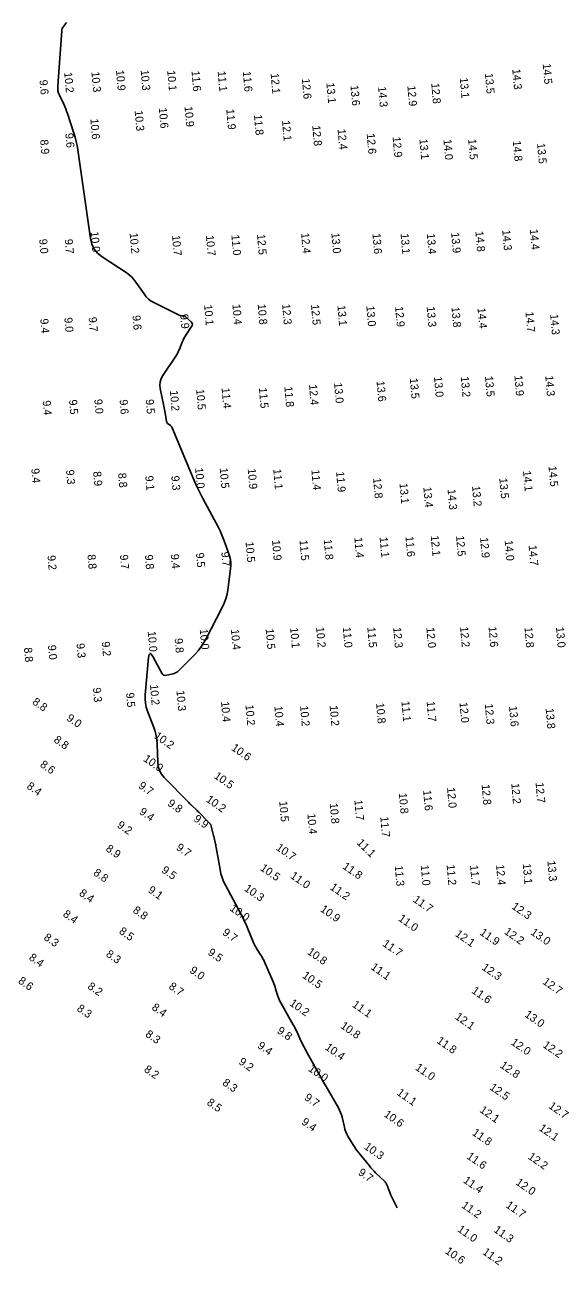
# Model space of a CAD drawing. Extents: x 988130 to 1132882, y 654656 to 841453.
# Drawn here: x 1100978 to 1101312, y 687386 to 688161 of the extents above; entities that cross this region are included whole.
import ezdxf

# ---------------------------------------------------------------- set-up
doc = ezdxf.new("R2010")
doc.units = 0
doc.layers.add('V-TOPO-MINR', color=7, linetype='Continuous')
doc.layers.add('V-TOPO-SOUN', color=7, linetype='Continuous')

msp = doc.modelspace()

# ---------------------------------------------------------------- linework, layer by layer
at = {"layer": 'V-TOPO-MINR'}
msp.add_lwpolyline([(1101210.5, 687422.06), (1101206.76, 687429.56), (1101206.52, 687430.07), (1101206.29, 687430.57), (1101206.08, 687431.08), (1101205.88, 687431.6), (1101205.05, 687433.88), (1101204.89, 687434.31), (1101204.72, 687434.73), (1101204.55, 687435.14), (1101204.38, 687435.56), (1101203.66, 687437.21), (1101203.46, 687437.61), (1101203.23, 687437.99), (1101202.96, 687438.34), (1101202.65, 687438.66), (1101197.03, 687444.02), (1101196.01, 687445.04), (1101195.01, 687446.08), (1101194.04, 687447.15), (1101193.11, 687448.25), (1101186.44, 687456.36), (1101185.48, 687457.58), (1101184.57, 687458.82), (1101183.71, 687460.11), (1101182.9, 687461.42), (1101179.74, 687466.75), (1101179.01, 687468.11), (1101178.38, 687469.51), (1101177.87, 687470.95), (1101177.48, 687472.44), (1101176.07, 687478.69), (1101175.66, 687480.21), (1101175.15, 687481.69), (1101174.52, 687483.12), (1101173.78, 687484.51), (1101166.9, 687496.43), (1101165.49, 687498.87), (1101164.09, 687501.32), (1101162.71, 687503.78), (1101161.33, 687506.24), (1101153.27, 687520.77), (1101152.5, 687522.17), (1101151.77, 687523.58), (1101151.06, 687525.01), (1101150.37, 687526.45), (1101147.68, 687532.24), (1101146.99, 687533.68), (1101146.27, 687535.1), (1101145.52, 687536.51), (1101144.74, 687537.9), (1101137.71, 687550.16), (1101137.16, 687551.19), (1101136.67, 687552.24), (1101136.24, 687553.32), (1101135.88, 687554.43), (1101134.55, 687558.9), (1101134.2, 687560.02), (1101133.81, 687561.12), (1101133.4, 687562.21), (1101132.95, 687563.29), (1101127.33, 687576.29), (1101126.89, 687577.25), (1101126.4, 687578.19), (1101125.88, 687579.11), (1101125.31, 687580.01), (1101122.96, 687583.56), (1101122.4, 687584.46), (1101121.88, 687585.38), (1101121.4, 687586.32), (1101120.97, 687587.29), (1101116.72, 687597.51), (1101115.85, 687599.53), (1101114.93, 687601.52), (1101113.96, 687603.5), (1101112.95, 687605.44), (1101103.16, 687623.66), (1101102.02, 687625.99), (1101101.09, 687628.4), (1101100.34, 687630.87), (1101099.8, 687633.41), (1101097.4, 687647.33), (1101097.26, 687648.09), (1101097.12, 687648.84), (1101096.97, 687649.6), (1101096.8, 687650.35), (1101096.13, 687653.35), (1101095.96, 687654.11), (1101095.78, 687654.85), (1101095.59, 687655.6), (1101095.39, 687656.34), (1101094.02, 687661.33), (1101093.93, 687661.61), (1101093.8, 687661.86), (1101093.64, 687662.09), (1101093.44, 687662.3), (1101092.59, 687663.11), (1101092.38, 687663.32), (1101092.17, 687663.52), (1101091.97, 687663.73), (1101091.76, 687663.94), (1101087.13, 687668.73), (1101086.58, 687669.3), (1101086.01, 687669.85), (1101085.44, 687670.41), (1101084.86, 687670.95), (1101082.54, 687673.11), (1101081.96, 687673.65), (1101081.38, 687674.2), (1101080.82, 687674.76), (1101080.26, 687675.32), (1101064.92, 687691.01), (1101063.2, 687693.11), (1101061.95, 687695.4), (1101061.17, 687697.89), (1101060.85, 687700.58), (1101060.5, 687711.92), (1101060.31, 687714.59), (1101059.89, 687717.21), (1101059.26, 687719.79), (1101058.41, 687722.32), (1101054.55, 687732.36), (1101053.74, 687734.9), (1101053.23, 687737.47), (1101053.02, 687740.09), (1101053.11, 687742.74), (1101055.2, 687766.08), (1101055.52, 687767.85), (1101056.07, 687768.53), (1101056.84, 687768.12), (1101057.84, 687766.62), (1101063.49, 687756.22), (1101064.05, 687755.45), (1101064.74, 687754.97), (1101065.57, 687754.77), (1101066.52, 687754.87), (1101070.58, 687755.83), (1101071.56, 687756.13), (1101072.47, 687756.56), (1101073.3, 687757.11), (1101074.07, 687757.79), (1101084.24, 687768.17), (1101086.1, 687770.2), (1101087.79, 687772.36), (1101089.31, 687774.64), (1101090.67, 687777.04), (1101101.18, 687797.3), (1101102.42, 687799.95), (1101103.41, 687802.68), (1101104.16, 687805.48), (1101104.66, 687808.37), (1101106.37, 687821.34), (1101106.54, 687823.6), (1101106.44, 687825.83), (1101106.08, 687828.04), (1101105.45, 687830.22), (1101102.42, 687838.88), (1101101.62, 687841.03), (1101100.75, 687843.14), (1101099.79, 687845.22), (1101098.76, 687847.26), (1101089.14, 687865.41), (1101087.22, 687869.13), (1101085.4, 687872.89), (1101083.65, 687876.7), (1101082, 687880.54), (1101069.91, 687909.6), (1101069.71, 687910), (1101069.46, 687910.36), (1101069.16, 687910.67), (1101068.81, 687910.95), (1101067.32, 687911.98), (1101066.99, 687912.26), (1101066.72, 687912.59), (1101066.53, 687912.97), (1101066.41, 687913.39), (1101065.41, 687918.9), (1101065.22, 687919.97), (1101065.01, 687921.03), (1101064.81, 687922.1), (1101064.6, 687923.16), (1101062.4, 687934.12), (1101062.17, 687936.26), (1101062.36, 687938.32), (1101062.96, 687940.3), (1101063.98, 687942.19), (1101072.09, 687954.41), (1101072.74, 687955.43), (1101073.33, 687956.48), (1101073.88, 687957.56), (1101074.37, 687958.67), (1101076.23, 687963.15), (1101076.72, 687964.26), (1101077.27, 687965.34), (1101077.86, 687966.39), (1101078.51, 687967.41), (1101082.07, 687972.77), (1101082.45, 687973.55), (1101082.52, 687974.3), (1101082.28, 687975), (1101081.72, 687975.67), (1101077.98, 687979.13), (1101077.72, 687979.33), (1101077.45, 687979.47), (1101077.15, 687979.56), (1101076.83, 687979.58), (1101075.51, 687979.59), (1101075.18, 687979.61), (1101074.86, 687979.66), (1101074.55, 687979.76), (1101074.25, 687979.88), (1101058.76, 687987.58), (1101056.87, 687988.67), (1101055.16, 687989.97), (1101053.63, 687991.48), (1101052.29, 687993.2), (1101047.28, 688000.49), (1101045.95, 688002.24), (1101044.47, 688003.83), (1101042.84, 688005.28), (1101041.07, 688006.57), (1101026.11, 688016.37), (1101023.32, 688018.62), (1101021.18, 688021.27), (1101019.68, 688024.34), (1101018.83, 688027.81), (1101010.88, 688083.3), (1101010.44, 688085.94), (1101009.89, 688088.55), (1101009.24, 688091.14), (1101008.47, 688093.7), (1101004.47, 688106.07), (1101003.97, 688107.53), (1101003.42, 688108.96), (1101002.82, 688110.38), (1101002.18, 688111.78), (1100999.49, 688117.33), (1100998.92, 688118.73), (1100998.54, 688120.17), (1100998.36, 688121.66), (1100998.37, 688123.17), (1101000.9, 688157.59), (1101001.01, 688158.36), (1101001.23, 688159.09), (1101001.56, 688159.78), (1101002, 688160.42), (1101003.97, 688162.92)], dxfattribs=at)

# ---------------------------------------------------------------- texts
at = {"layer": 'V-TOPO-SOUN'}
for s, rotation, p in [('14.5 ', 275, (1101301.38, 688137.03)), ('10.2 ', 275, (1101002.42, 688131.62)), ('10.3 ', 275, (1101019.41, 688132.01)), ('10.9 ', 275, (1101034.77, 688132.99)), ('10.3 ', 275, (1101050.19, 688133.09)), ('10.1 ', 275, (1101066.79, 688132.78)), ('11.6 ', 275, (1101081.97, 688132.53)), ('11.1 ', 275, (1101098.3, 688132.36)), ('11.6 ', 275, (1101114.01, 688132.25)), ('12.1 ', 275, (1101131.4, 688131.01)), ('13.5 ', 275, (1101265.28, 688131.02)), ('14.3 ', 275, (1101282.38, 688133.69)), ('9.6', 275, (1100986.99, 688126.85)), ('12.6 ', 275, (1101150.93, 688127.7)), ('13.1 ', 275, (1101166.24, 688125.08)), ('13.6 ', 275, (1101181.26, 688123.54)), ('14.3 ', 275, (1101198.54, 688122.7)), ('12.9 ', 275, (1101216.83, 688123.26)), ('12.8 ', 275, (1101231.75, 688124.82)), ('13.1 ', 275, (1101249.57, 688128.26)), ('10.3 ', 275, (1101046.44, 688107.73)), ('10.6 ', 275, (1101061.55, 688109.42)), ('10.9 ', 275, (1101077.6, 688110.35)), ('11.9 ', 275, (1101103.67, 688108.64)), ('10.6 ', 275, (1101018.75, 688102.61)), ('11.8 ', 275, (1101120.98, 688105.13)), ('12.1 ', 275, (1101138.51, 688101.51)), ('12.8 ', 275, (1101157.43, 688098.38)), ('9.6', 275, (1101003.11, 688093.56)), ('12.4 ', 275, (1101173.24, 688096.15)), ('12.6 ', 275, (1101191.42, 688093.37)), ('12.9 ', 275, (1101207.63, 688091.3)), ('8.9', 275, (1100987.43, 688089.53)), ('13.1 ', 275, (1101224.34, 688089.99)), ('14.0 ', 275, (1101239.35, 688089.73)), ('14.5 ', 275, (1101254.81, 688089.88)), ('14.8 ', 275, (1101282.7, 688088.83)), ('13.5 ', 275, (1101297.88, 688087.3)), ('10.0 ', 275, (1101018.87, 688032.07)), ('10.2 ', 275, (1101043.32, 688031.23)), ('10.7 ', 275, (1101069.81, 688029.78)), ('10.7 ', 275, (1101090.98, 688029.72)), ('11.0 ', 275, (1101106.89, 688030.05)), ('12.5 ', 275, (1101122.88, 688030.43)), ('12.4 ', 275, (1101150.45, 688031.21)), ('13.0 ', 275, (1101169.33, 688031.26)), ('13.6 ', 275, (1101195, 688030.94)), ('13.1 ', 275, (1101212.61, 688030.87)), ('13.4 ', 275, (1101228.99, 688030.85)), ('13.9 ', 275, (1101244.18, 688031.48)), ('14.8 ', 275, (1101259.33, 688032.33)), ('14.3 ', 275, (1101276.12, 688033.08)), ('14.4 ', 275, (1101293.38, 688033.58)), ('9.0', 275, (1100986.79, 688027.44)), ('9.7', 275, (1101002.75, 688027.34)), ('10.1 ', 275, (1101089.83, 687986.28)), ('10.4 ', 275, (1101107.53, 687986.72)), ('10.8 ', 275, (1101123.31, 687986.78)), ('12.3 ', 275, (1101138.58, 687986.83)), ('12.5 ', 275, (1101156.62, 687986.52)), ('13.1 ', 275, (1101173.1, 687986)), ('13.0 ', 275, (1101191.18, 687985.65)), ('12.9 ', 275, (1101209.17, 687985.33)), ('13.3 ', 275, (1101228.9, 687985.24)), ('13.8 ', 275, (1101244.39, 687984.98)), ('14.4 ', 275, (1101260.67, 687984.37)), ('14.7 ', 275, (1101290.62, 687981.97)), ('9.4', 275, (1100987.45, 687977.62)), ('9.0', 275, (1101002.52, 687978.36)), ('9.7', 275, (1101017.71, 687978.62)), ('9.6', 275, (1101045.06, 687979.75)), ('9.9', 275, (1101074.86, 687980.51)), ('14.3 ', 275, (1101306.05, 687980.46)), ('11.8 ', 275, (1101139.98, 687935.22)), ('12.4 ', 275, (1101155.35, 687936.5)), ('13.0 ', 275, (1101171.03, 687937.62)), ('13.6 ', 275, (1101197.57, 687938.69)), ('13.5 ', 275, (1101218.35, 687940.45)), ('13.0 ', 275, (1101233.45, 687941.42)), ('13.2 ', 275, (1101250.22, 687941.47)), ('13.5 ', 275, (1101265.34, 687941.75)), ('13.9 ', 275, (1101283.68, 687942.17)), ('14.3 ', 275, (1101302.98, 687942.05)), ('9.5', 275, (1101005.44, 687926.98)), ('9.0', 275, (1101021.25, 687927.33)), ('9.6', 275, (1101037.01, 687927.05)), ('9.5', 275, (1101053.35, 687927.23)), ('10.2 ', 275, (1101068.45, 687932.75)), ('10.5 ', 275, (1101084.86, 687933.57)), ('11.4 ', 275, (1101100.75, 687934.4)), ('11.5 ', 275, (1101124.06, 687934.48)), ('9.4', 275, (1100988.96, 687926.48)), ('9.4', 275, (1100981.88, 687884.04)), ('9.3', 275, (1101003.57, 687883.16)), ('8.9', 275, (1101020.49, 687882.19)), ('8.8', 275, (1101036.11, 687881.2)), ('10.0 ', 275, (1101084.2, 687884.43)), ('10.5 ', 275, (1101099.56, 687884.38)), ('10.9 ', 275, (1101117.07, 687883.95)), ('11.1 ', 275, (1101133.02, 687883.71)), ('11.4 ', 275, (1101156.85, 687883.32)), ('11.9 ', 275, (1101172.31, 687882.09)), ('14.1 ', 275, (1101289.1, 687882.57)), ('14.5 ', 275, (1101305.03, 687885.53)), ('9.1', 275, (1101053.05, 687879.47)), ('9.3', 275, (1101069.31, 687879.44)), ('12.8 ', 275, (1101195.41, 687878.11)), ('13.1 ', 275, (1101211.92, 687874.82)), ('13.2 ', 275, (1101257.25, 687873.13)), ('13.5 ', 275, (1101274.26, 687878.01)), ('13.4 ', 275, (1101226.81, 687872.46)), ('14.3 ', 275, (1101241.94, 687871.05)), ('12.1 ', 275, (1101231.45, 687842.11)), ('10.5 ', 275, (1101115.73, 687838.19)), ('10.9 ', 275, (1101132.25, 687839.29)), ('11.5 ', 275, (1101149.45, 687839.29)), ('11.8 ', 275, (1101164.6, 687839.78)), ('11.4 ', 275, (1101183.69, 687840.98)), ('11.1 ', 275, (1101199.51, 687841.16)), ('11.6 ', 275, (1101215.64, 687841.63)), ('12.5 ', 275, (1101247.25, 687842)), ('12.9 ', 275, (1101262.27, 687840.94)), ('14.0 ', 275, (1101277.61, 687839.16)), ('14.7 ', 275, (1101292.59, 687836.07)), ('9.2', 275, (1100991.95, 687829.72)), ('8.8', 275, (1101016.97, 687830.26)), ('9.7', 275, (1101037.23, 687830.17)), ('9.8', 275, (1101052.81, 687830.08)), ('9.4', 275, (1101069.04, 687830.53)), ('9.5', 275, (1101084.77, 687831.32)), ('9.7', 275, (1101100.54, 687831.91)), ('10.0 ', 275, (1101054.6, 687782.32)), ('10.0 ', 275, (1101087.1, 687783.74)), ('10.4 ', 275, (1101106.6, 687783.54)), ('10.5 ', 275, (1101128.29, 687783.9)), ('10.1 ', 275, (1101143.59, 687784.59)), ('10.2 ', 275, (1101159.8, 687784.89)), ('11.0 ', 275, (1101176.49, 687784.88)), ('11.5 ', 275, (1101191.8, 687784.88)), ('12.3 ', 275, (1101207.98, 687784.73)), ('12.0 ', 275, (1101228.7, 687784.69)), ('12.2 ', 275, (1101249.77, 687785.12)), ('12.6 ', 275, (1101267.56, 687785.17)), ('12.8 ', 275, (1101290.01, 687784.85)), ('13.0 ', 275, (1101309.67, 687784.93)), ('8.8', 275, (1100977.29, 687772.1)), ('9.0', 275, (1100992.28, 687773.67)), ('9.3', 275, (1101010.11, 687774.75)), ('9.2', 275, (1101025.9, 687775.82)), ('9.8', 275, (1101071.4, 687777.85)), ('9.3', 275, (1101020.33, 687747.07)), ('9.5', 275, (1101041.11, 687743.89)), ('10.2 ', 275, (1101055.99, 687748.98)), ('10.3 ', 275, (1101072.56, 687745.25)), ('8.8', 325, (1100982.11, 687737.29)), ('10.4 ', 275, (1101100.4, 687738.38)), ('10.2 ', 275, (1101115.69, 687736.29)), ('10.4 ', 275, (1101133.75, 687735.59)), ('10.2 ', 275, (1101149.81, 687735.72)), ('10.2 ', 275, (1101168.27, 687735.93)), ('10.8 ', 275, (1101197.28, 687737.46)), ('11.1 ', 275, (1101213.13, 687738.65)), ('11.7 ', 275, (1101228.88, 687738.54)), ('12.0 ', 275, (1101249.4, 687737.91)), ('12.3 ', 275, (1101265.23, 687736.95)), ('13.6 ', 275, (1101280.36, 687735.55)), ('13.8 ', 275, (1101303.24, 687734.17)), ('9.0', 325, (1101003.49, 687727.13)), ('10.2 ', 325, (1101058.24, 687715.93)), ('8.8', 325, (1100995.5, 687713.55)), ('10.6 ', 325, (1101106.43, 687708.55)), ('10.0 ', 325, (1101051.46, 687701.69)), ('8.6', 325, (1100986.91, 687698.11)), ('8.4', 325, (1100978.57, 687684.54)), ('9.7', 325, (1101048.43, 687684.84)), ('10.5 ', 325, (1101095.61, 687690.99)), ('12.2 ', 275, (1101281.75, 687687.27)), ('12.7 ', 275, (1101296.95, 687687.76)), ('10.2 ', 325, (1101090.65, 687676.29)), ('10.8 ', 275, (1101211.51, 687681.16)), ('11.6 ', 275, (1101226.69, 687682.97)), ('12.0 ', 275, (1101241.61, 687684.65)), ('12.8 ', 275, (1101263.25, 687686.6)), ('9.4', 325, (1101048.9, 687668.61)), ('9.8', 325, (1101066.56, 687673.84)), ('10.5 ', 275, (1101136.76, 687676.1)), ('10.8 ', 275, (1101168.34, 687674.86)), ('11.7 ', 275, (1101183.71, 687676.9)), ('9.2', 325, (1101035.09, 687660.27)), ('9.9', 325, (1101082.86, 687664.18)), ('10.4 ', 275, (1101154.36, 687668.34)), ('11.7 ', 275, (1101199.92, 687666.44)), ('8.9', 325, (1101027.97, 687645.52)), ('9.7', 325, (1101071.99, 687646.28)), ('10.7 ', 325, (1101134.36, 687646.19)), ('11.1 ', 315, (1101184.88, 687649.84)), ('8.8', 325, (1101020.22, 687630.48)), ('9.5', 325, (1101062.84, 687632.11)), ('10.5 ', 325, (1101124.48, 687633.44)), ('11.8 ', 325, (1101175.93, 687634.47)), ('11.3 ', 275, (1101208.96, 687635.84)), ('11.0 ', 275, (1101225.2, 687636.2)), ('11.2 ', 275, (1101241.37, 687636.43)), ('11.7 ', 275, (1101256.03, 687636.1)), ('12.4 ', 275, (1101272.26, 687636.43)), ('13.1 ', 275, (1101288.92, 687637.1)), ('13.3 ', 275, (1101304.31, 687638.86)), ('11.0 ', 325, (1101143.29, 687628.56)), ('8.4', 325, (1101011.35, 687617.73)), ('9.1', 325, (1101054.33, 687619.68)), ('10.3 ', 325, (1101114.54, 687620.63)), ('11.2 ', 325, (1101168.09, 687621.46)), ('8.8', 325, (1101044.89, 687607.03)), ('10.0 ', 325, (1101105.47, 687608.26)), ('10.9 ', 325, (1101162.04, 687607.72)), ('11.7 ', 325, (1101219.98, 687613.73)), ('12.3 ', 325, (1101281.57, 687609.45)), ('8.4', 325, (1101001.22, 687604.63)), ('11.0 ', 325, (1101210.78, 687601.88)), ('8.5', 325, (1101036.26, 687593.9)), ('9.7', 325, (1101100.88, 687593.14)), ('12.1 ', 325, (1101246.3, 687592.26)), ('11.9 ', 325, (1101261.67, 687593.13)), ('12.2 ', 325, (1101276.95, 687593.72)), ('13.0 ', 325, (1101293.43, 687593.32)), ('8.3', 325, (1100989.26, 687590.07)), ('11.7 ', 325, (1101200.93, 687586.11)), ('8.4', 325, (1100979.98, 687577.49)), ('8.3', 325, (1101028.11, 687579.63)), ('9.5', 325, (1101091.74, 687580.66)), ('10.8 ', 325, (1101153.87, 687581.06)), ('9.0', 325, (1101080.42, 687569.47)), ('11.1 ', 325, (1101193.62, 687571.57)), ('12.3 ', 325, (1101262.95, 687571.36)), ('8.6', 325, (1100973.28, 687562.91)), ('8.2', 325, (1101016.63, 687559.46)), ('8.7', 325, (1101067.33, 687559.42)), ('10.5 ', 325, (1101150.79, 687566.26)), ('12.7 ', 325, (1101300.91, 687562.41)), ('11.6 ', 325, (1101256.57, 687556.77)), ('8.3', 325, (1101009.92, 687545.65)), ('8.4', 325, (1101056.69, 687546.35)), ('10.2 ', 325, (1101142.79, 687548.97)), ('11.1 ', 325, (1101181.95, 687548.11)), ('12.1 ', 325, (1101246.22, 687540.49)), ('13.0 ', 325, (1101289.69, 687541.91)), ('8.3', 325, (1101052.74, 687529.55)), ('9.8', 325, (1101135.02, 687531.69)), ('10.8 ', 325, (1101174.65, 687534.82)), ('9.4', 325, (1101122.78, 687522.4)), ('10.4 ', 325, (1101164.97, 687521.38)), ('11.8 ', 325, (1101234.78, 687525.49)), ('12.0 ', 325, (1101281.12, 687524.57)), ('12.2 ', 325, (1101301.06, 687522.86)), ('8.2', 325, (1101051.88, 687507.62)), ('9.2', 325, (1101110.99, 687512.34)), ('10.0 ', 325, (1101154.51, 687508)), ('11.0 ', 325, (1101221.35, 687508.76)), ('12.8 ', 325, (1101274.32, 687510.17)), ('8.3', 325, (1101100.88, 687499.25)), ('9.7', 325, (1101152.1, 687489.93)), ('11.1 ', 325, (1101209.87, 687493.05)), ('12.5 ', 325, (1101267.87, 687496.41)), ('8.5', 325, (1101091.16, 687486.88)), ('12.1 ', 325, (1101261.61, 687482.26)), ('12.7 ', 325, (1101304.71, 687484.75)), ('9.4', 325, (1101150.28, 687474.75)), ('10.6 ', 325, (1101201.77, 687479.55)), ('11.8 ', 325, (1101256.88, 687468.01)), ('12.1 ', 325, (1101298.64, 687470.9)), ('10.3 ', 325, (1101189.37, 687459.3)), ('11.6 ', 325, (1101253.48, 687453.26)), ('12.2 ', 325, (1101291.82, 687453.09)), ('9.7', 325, (1101185.67, 687443.13)), ('11.4 ', 325, (1101251.33, 687438.24)), ('12.0 ', 325, (1101284.14, 687437)), ('11.2 ', 325, (1101250.28, 687422.62)), ('11.7 ', 325, (1101277.92, 687422.73)), ('11.0 ', 325, (1101247.73, 687407.68)), ('11.3 ', 325, (1101270.39, 687407.35)), ('10.6 ', 325, (1101240.02, 687394)), ('11.2 ', 325, (1101263.39, 687393.48))]:
    msp.add_text(s, height=5, rotation=rotation, dxfattribs=at).set_placement(p)

doc.saveas('drawing.dxf')
